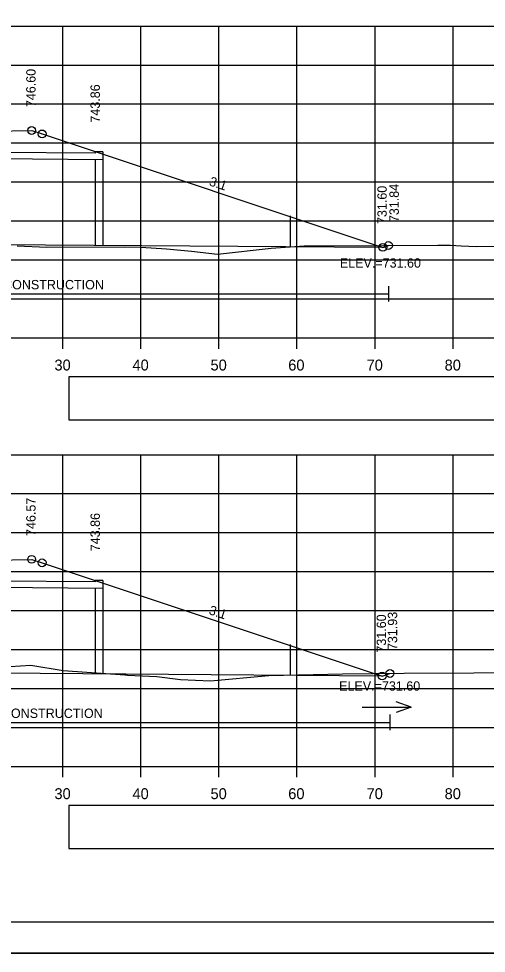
# Model space of a CAD drawing. Extents: x 1202951 to 1376887, y 378065 to 728038.
# Drawn here: x 1376609 to 1376668.9, y 379047.8 to 379167.8 of the extents above; entities that cross this region are included whole.
import ezdxf

# ---------------------------------------------------------------- set-up
doc = ezdxf.new("R2010")
doc.units = 0
for name, color, linetype in [('Default', 7, 'Continuous'), ('R_Alt Surface', 7, 'Continuous'), ('R_Axis', 7, 'Continuous'), ('R_Axis Annot', 7, 'Continuous'), ('R_Border', 7, 'Continuous'), ('R_Border Notes', 7, 'Continuous'), ('R_Dimension', 7, 'Continuous'), ('R_Exist Surface', 7, 'Continuous'), ('R_Fin Surface', 7, 'Continuous'), ('R_Grid', 7, 'Continuous'), ('R_No Plot', 7, 'Continuous'), ('R_Proposed Const Limits', 7, 'Continuous'), ('R_Water', 7, 'Continuous'), ('R_Water Annot', 7, 'Continuous'), ('R_Xsect Elev', 7, 'Continuous'), ('R_Xsect Slope', 7, 'Continuous')]:
    doc.layers.add(name, color=color, linetype=linetype)

msp = doc.modelspace()

# ---------------------------------------------------------------- linework, layer by layer
at = {"layer": 'Default'}
for points in [[(1376610.67, 379153.43), (1376612.01, 379152.99), (1376612.01, 379152.99), (1376655.67, 379138.43)], [(1376610.67, 379098.4), (1376612.01, 379097.96), (1376612.01, 379097.96), (1376655.58, 379083.43)]]:
    msp.add_lwpolyline(points, dxfattribs=at)
at = {"layer": 'R_Alt Surface'}
for points in [[(1376615.43, 379116.31), (1376726.14, 379116.31), (1376726.14, 379121.83), (1376615.43, 379121.83)], [(1376615.43, 379061.31), (1376726.14, 379061.31), (1376726.14, 379066.83), (1376615.43, 379066.83)]]:
    msp.add_lwpolyline(points, close=True, dxfattribs=at)
at = {"layer": 'R_Axis'}
for p, q in [((1376434.67, 379126.83), (1376734.67, 379126.83)), ((1376614.67, 379125.43), (1376614.67, 379126.83)), ((1376624.67, 379125.43), (1376624.67, 379126.83)), ((1376634.67, 379125.43), (1376634.67, 379126.83)), ((1376644.67, 379125.43), (1376644.67, 379126.83)), ((1376654.67, 379125.43), (1376654.67, 379126.83)), ((1376664.67, 379125.43), (1376664.67, 379126.83)), ((1376434.67, 379071.83), (1376734.67, 379071.83)), ((1376614.67, 379070.43), (1376614.67, 379071.83)), ((1376624.67, 379070.43), (1376624.67, 379071.83)), ((1376634.67, 379070.43), (1376634.67, 379071.83)), ((1376644.67, 379070.43), (1376644.67, 379071.83)), ((1376654.67, 379070.43), (1376654.67, 379071.83)), ((1376664.67, 379070.43), (1376664.67, 379071.83))]:
    msp.add_line(p, q, dxfattribs=at)
at = {"layer": 'R_Border'}
msp.add_line((1376742.85, 379051.83), (1376426.67, 379051.83), dxfattribs=at)
at = {"layer": 'R_Dimension'}
for points in [[(1376656.39, 379133.47), (1376656.39, 379131.47)], [(1376565.11, 379132.47), (1376656.39, 379132.47)], [(1376656.58, 379078.47), (1376656.58, 379076.47)], [(1376564.64, 379077.47), (1376656.58, 379077.47)]]:
    msp.add_lwpolyline(points, dxfattribs=at)
at = {"layer": 'R_Exist Surface'}
for points in [[(1376608.81, 379138.62), (1376612.6, 379138.44), (1376622.52, 379138.51), (1376624.66, 379138.46), (1376627.95, 379138.26), (1376631.16, 379137.94), (1376634.47, 379137.55), (1376641.34, 379138.33), (1376645.58, 379138.64), (1376647.9, 379138.64), (1376649, 379138.63), (1376649.19, 379138.64), (1376662.7, 379138.7), (1376664.34, 379138.73), (1376665.7, 379138.62), (1376667.68, 379138.56), (1376680.53, 379138.64)], [(1376607.92, 379084.67), (1376610.58, 379084.81), (1376614.7, 379084.15), (1376622.62, 379083.57), (1376622.72, 379083.57), (1376622.8, 379083.56), (1376622.95, 379083.54), (1376626.73, 379083.36), (1376629.76, 379082.99), (1376633.59, 379082.79), (1376641.05, 379083.48), (1376650.5, 379083.7), (1376658.39, 379083.78), (1376667.35, 379083.84), (1376670.1, 379083.86)]]:
    msp.add_lwpolyline(points, dxfattribs=at)
at = {"layer": 'R_Fin Surface'}
for points in [[(1376471.28, 379144.1), (1376472.61, 379143.65), (1376484.67, 379139.63), (1376520.67, 379151.63), (1376521.67, 379151.63), (1376547.67, 379153.21), (1376552.67, 379153.11), (1376555.67, 379153.05), (1376556.16, 379153.05), (1376556.17, 379152.55), (1376557.17, 379152.57), (1376584.67, 379153.12), (1376601.17, 379152.79), (1376602.17, 379152.77), (1376602.18, 379153.27), (1376602.67, 379153.27), (1376605.67, 379153.33), (1376610.67, 379153.43), (1376612.01, 379152.99), (1376655.67, 379138.43), (1376656.39, 379138.67)], [(1376547.67, 379153.21), (1376552.67, 379153.11), (1376555.67, 379153.05), (1376556.16, 379153.05), (1376556.17, 379152.55), (1376557.17, 379152.57), (1376557.17, 379152.57), (1376584.67, 379153.12), (1376601.17, 379152.79), (1376601.17, 379152.79), (1376602.17, 379152.77), (1376602.18, 379153.27), (1376602.67, 379153.27), (1376605.67, 379153.33), (1376610.67, 379153.43)], [(1376477.98, 379086.86), (1376484.67, 379084.63), (1376520.67, 379096.63), (1376521.67, 379096.63), (1376547.67, 379098.18), (1376552.67, 379098.08), (1376555.67, 379098.02), (1376556.16, 379098.02), (1376556.17, 379097.52), (1376557.17, 379097.54), (1376584.67, 379098.09), (1376601.17, 379097.76), (1376602.17, 379097.74), (1376602.18, 379098.24), (1376602.67, 379098.24), (1376605.67, 379098.3), (1376610.67, 379098.4), (1376612.01, 379097.96), (1376655.58, 379083.43), (1376656.58, 379083.76)], [(1376547.67, 379098.18), (1376552.67, 379098.08), (1376555.67, 379098.02), (1376556.16, 379098.02), (1376556.17, 379097.52), (1376557.17, 379097.54), (1376557.17, 379097.54), (1376584.67, 379098.09), (1376601.17, 379097.76), (1376601.17, 379097.76), (1376602.17, 379097.74), (1376602.18, 379098.24), (1376602.67, 379098.24), (1376605.67, 379098.3), (1376610.67, 379098.4)]]:
    msp.add_lwpolyline(points, dxfattribs=at)
at = {"layer": 'R_Grid'}
for p, q in [((1376434.67, 379166.83), (1376734.67, 379166.83)), ((1376614.67, 379126.83), (1376614.67, 379166.83)), ((1376624.67, 379126.83), (1376624.67, 379166.83)), ((1376634.67, 379126.83), (1376634.67, 379166.83)), ((1376644.67, 379126.83), (1376644.67, 379166.83)), ((1376654.67, 379126.83), (1376654.67, 379166.83)), ((1376664.67, 379126.83), (1376664.67, 379166.83)), ((1376434.67, 379161.83), (1376734.67, 379161.83)), ((1376434.67, 379156.83), (1376734.67, 379156.83)), ((1376434.67, 379151.83), (1376734.67, 379151.83)), ((1376434.67, 379146.83), (1376734.67, 379146.83)), ((1376434.67, 379141.83), (1376734.67, 379141.83)), ((1376434.67, 379136.83), (1376734.67, 379136.83)), ((1376434.67, 379131.83), (1376734.67, 379131.83)), ((1376434.67, 379126.83), (1376734.67, 379126.83)), ((1376434.67, 379111.83), (1376734.67, 379111.83)), ((1376614.67, 379071.83), (1376614.67, 379111.83)), ((1376624.67, 379071.83), (1376624.67, 379111.83)), ((1376634.67, 379071.83), (1376634.67, 379111.83)), ((1376644.67, 379071.83), (1376644.67, 379111.83)), ((1376654.67, 379071.83), (1376654.67, 379111.83)), ((1376664.67, 379071.83), (1376664.67, 379111.83)), ((1376434.67, 379106.83), (1376734.67, 379106.83)), ((1376434.67, 379101.83), (1376734.67, 379101.83)), ((1376434.67, 379096.83), (1376734.67, 379096.83)), ((1376434.67, 379091.83), (1376734.67, 379091.83)), ((1376434.67, 379086.83), (1376734.67, 379086.83)), ((1376434.67, 379081.83), (1376734.67, 379081.83)), ((1376434.67, 379076.83), (1376734.67, 379076.83)), ((1376434.67, 379071.83), (1376734.67, 379071.83))]:
    msp.add_line(p, q, dxfattribs=at)
at = {"layer": 'R_No Plot'}
msp.add_line((1376414.27, 379047.85), (1376747.6, 379047.85), dxfattribs=at)
for points in [[(1376414.26, 379261.19), (1376747.6, 379261.19), (1376747.6, 379047.85), (1376414.26, 379047.85)], [(1376660.59, 379257.29), (1376680.21, 379257.29), (1376680.21, 379247.41), (1376696.32, 379247.41), (1376719.52, 379247.41), (1376719.64, 379219.25), (1376742.85, 379219.25), (1376742.85, 379051.83), (1376426.67, 379051.83), (1376426.67, 379257.29)]]:
    msp.add_lwpolyline(points, close=True, dxfattribs=at)
for centre in [(1376610.67, 379153.43), (1376610.67, 379153.43), (1376612.01, 379152.99), (1376656.39, 379138.67), (1376656.39, 379138.67), (1376655.67, 379138.43), (1376655.67, 379138.43), (1376610.67, 379098.4), (1376610.67, 379098.4), (1376612.01, 379097.96), (1376656.58, 379083.76), (1376656.58, 379083.76), (1376655.58, 379083.43), (1376655.58, 379083.43)]:
    msp.add_circle(centre, 0.5, dxfattribs=at)
at = {"layer": 'R_Proposed Const Limits'}
for points in [[(1376655.67, 379138.43), (1376656.39, 379138.67)], [(1376655.58, 379083.43), (1376656.58, 379083.76)]]:
    msp.add_lwpolyline(points, dxfattribs=at)
at = {"layer": 'R_Water'}
for p, q in [((1376618.81, 379150.52), (1376519.92, 379151.22)), ((1376619.81, 379149.68), (1376518.92, 379150.39)), ((1376619.81, 379150.68), (1376618.81, 379150.69)), ((1376618.81, 379150.69), (1376618.81, 379150.52)), ((1376619.81, 379150.68), (1376619.81, 379138.68)), ((1376618.81, 379149.69), (1376618.81, 379138.69)), ((1376643.81, 379142.46), (1376643.81, 379138.51)), ((1376655.58, 379138.43), (1376484.67, 379139.63)), ((1376618.81, 379095.52), (1376519.92, 379096.22)), ((1376619.81, 379094.68), (1376518.92, 379095.39)), ((1376619.81, 379095.68), (1376618.81, 379095.69)), ((1376618.81, 379095.69), (1376618.81, 379095.52)), ((1376619.81, 379095.68), (1376619.81, 379083.68)), ((1376618.81, 379094.69), (1376618.81, 379083.69)), ((1376643.81, 379087.46), (1376643.81, 379083.51)), ((1376655.58, 379083.43), (1376484.67, 379084.63))]:
    msp.add_line(p, q, dxfattribs=at)
at = {"layer": 'R_Water Annot'}
for p, q in [((1376653.01, 379079.43), (1376659.3, 379079.43)), ((1376659.3, 379079.43), (1376657.37, 379080.13)), ((1376659.3, 379079.43), (1376657.37, 379078.73))]:
    msp.add_line(p, q, dxfattribs=at)

# ---------------------------------------------------------------- texts
at = {"layer": 'R_Axis Annot'}
for s, p in [('30', (1376613.59, 379122.63)), ('40', (1376623.59, 379122.63)), ('50', (1376633.59, 379122.63)), ('60', (1376643.55, 379122.63)), ('70', (1376653.59, 379122.63)), ('80', (1376663.59, 379122.63)), ('30', (1376613.59, 379067.63)), ('40', (1376623.59, 379067.63)), ('50', (1376633.59, 379067.63)), ('60', (1376643.55, 379067.63)), ('70', (1376653.59, 379067.63)), ('80', (1376663.59, 379067.63))]:
    msp.add_text(s, height=1.4, dxfattribs=at).set_placement(p)
at = {"layer": 'R_Border Notes'}
for p in [(1376650.16, 379135.83), (1376650.07, 379081.55)]:
    msp.add_text('ELEV.=731.60', height=1.2, dxfattribs=at).set_placement(p)
at = {"layer": 'R_Dimension'}
for p in [(1376599.78, 379133.05), (1376599.63, 379078.05)]:
    msp.add_text('STAGE 2 CONSTRUCTION', height=1.2, dxfattribs=at).set_placement(p)
at = {"layer": 'R_Xsect Elev'}
for s, p in [('746.60', (1376611.17, 379156.43)), ('746.60', (1376611.17, 379156.43)), ('743.86', (1376619.41, 379154.44)), ('731.84', (1376657.72, 379141.67)), ('731.60', (1376656.17, 379141.43)), ('731.60', (1376656.17, 379141.43)), ('746.57', (1376611.17, 379101.4)), ('746.57', (1376611.17, 379101.4)), ('743.86', (1376619.41, 379099.44)), ('731.60', (1376656.08, 379086.43)), ('731.60', (1376656.08, 379086.43)), ('731.93', (1376657.51, 379086.76))]:
    msp.add_text(s, height=1.2, rotation=90, dxfattribs=at).set_placement(p)
at = {"layer": 'R_Xsect Slope'}
for p in [(1376633.33, 379146.41), (1376633.29, 379091.39)]:
    msp.add_text('3:1', height=1.2, rotation=341.5651, dxfattribs=at).set_placement(p)

doc.saveas('drawing.dxf')
